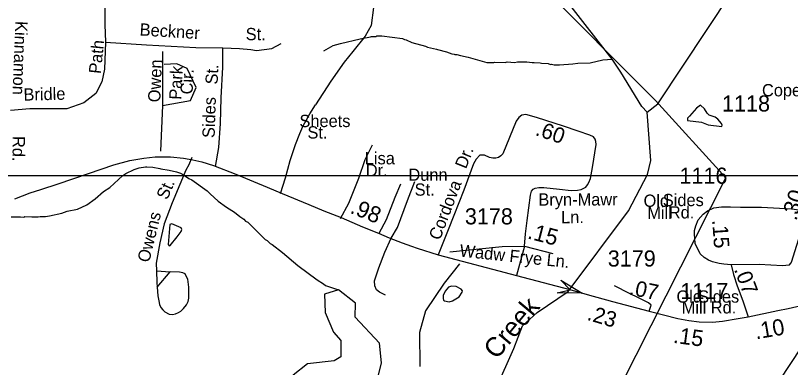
# Model space of a CAD drawing. Extents: x 1547597 to 1699558, y 810033 to 920809.
# Drawn here: x 1595166 to 1601176, y 829821 to 832546 of the extents above; entities that cross this region are included whole.
import ezdxf

# ---------------------------------------------------------------- set-up
doc = ezdxf.new("R2010")
doc.units = 0
for name, color, linetype in [('Exist Boundary Political City Limit New', 7, 'Continuous'), ('Exist Hydrographic Creek Single Shore', 7, 'Continuous'), ('Exist Hydrographic Misc Water Feature', 7, 'Continuous'), ('Exist Hydrographic Pond Under 1500 Sq Ft', 7, 'Continuous'), ('Exist Railroad Mainline', 7, 'Continuous'), ('Exist Road Non-System Type 51', 7, 'Continuous'), ('Exist Road Non-System Type 51 Label', 7, 'Continuous'), ('Exist Road Primary US Mileage Hundredths English Label', 7, 'Continuous'), ('Exist Road Primary US UnDivided 4 Lane Attributed', 7, 'Continuous'), ('Exist Road Secondary Mileage Hundredths English Label', 7, 'Continuous'), ('Exist Road Secondary Structure Standard Bridge Attributed CELL', 7, 'Continuous'), ('Exist Road Secondary Type 41 Attributed', 7, 'Continuous'), ('Exist Road Secondary Type 51 Attributed', 7, 'Continuous'), ('Exist Road Secondary Type 51 Label', 7, 'Continuous'), ('Exist Road Secondary Type 51 Number Label', 7, 'Continuous'), ('Map Preparation Boundary City Limit Buffer Line', 7, 'Continuous'), ('Map Preparation Inset Cut Line', 7, 'Continuous'), ('Old_Level_32', 7, 'Continuous')]:
    doc.layers.add(name, color=color, linetype=linetype)

msp = doc.modelspace()

# ---------------------------------------------------------------- linework, layer by layer
at = {"layer": 'Exist Boundary Political City Limit New'}
msp.add_lwpolyline([(1595159.9, 823742.9), (1596126.5, 824626.4), (1596938.9, 825577.9), (1598671.6, 827755.3), (1599119.8, 828312.6), (1599862.2, 829685.3), (1600674.7, 831289.2), (1600128.4, 831887.3), (1599217.9, 832804.7), (1599067.4, 833015.2), (1598754.8, 833517.5), (1598535.5, 834121.7), (1598377.2, 834572.6), (1598149, 835207), (1597793.5, 835631), (1597451.9, 835864.5), (1596684.8, 836157), (1596268.5, 836512.2)], dxfattribs=at)
at = {"layer": 'Exist Hydrographic Creek Single Shore'}
for points in [[(1600064.7, 831799.1), (1600148.6, 831863), (1600718.7, 832724.7), (1600803.7, 832814.9), (1601019.6, 833404.6), (1601163.6, 833602), (1601215.6, 833758.5), (1601280.6, 834216.7), (1601410.6, 834647.4), (1601633.6, 835105.8), (1601705.6, 835495), (1601841.7, 835653), (1602126.7, 835808.1), (1602210.6, 835881.9), (1602311.6, 835929.1), (1602691.7, 836256.2), (1603153.7, 837143)], [(1600064.7, 831799.1), (1600023.7, 831842.6), (1599860.6, 832108.5), (1599793, 832208.7), (1599139.7, 833050.6), (1598991.5, 833246), (1598831.6, 833783.8), (1598825.6, 833898.9), (1598705.6, 834291.9), (1598559.6, 834593.6), (1598362.6, 834873.4), (1598355.7, 834955.5)], [(1599331.6, 827474.3), (1599308.6, 827606), (1598958.6, 828263.1), (1598813.6, 828640.2), (1598815.6, 828732.1), (1598790.6, 828749.1), (1598727.6, 829016.2), (1598747.6, 829330.9), (1599031.6, 829968.6), (1599097, 830143.8), (1599212, 830246.7), (1599453.2, 830408), (1599920.6, 831033.9), (1600066.6, 831316.5), (1600092.7, 831424.3), (1600064.7, 831799.1)]]:
    msp.add_lwpolyline(points, dxfattribs=at)
at = {"layer": 'Exist Hydrographic Misc Water Feature'}
for points in [[(1597558.2, 832272.4), (1597574.4, 832284.2), (1597630.7, 832313.3), (1597686.9, 832330.6), (1597839.3, 832366.4), (1597919.5, 832381.3), (1597927.5, 832385.2), (1597959.5, 832384.7), (1597967.6, 832388.6), (1598007.6, 832390.1), (1598167.1, 832367.9), (1598183, 832359.6), (1598197.1, 832357.5), (1598238.7, 832336.9), (1598346.2, 832309.4), (1598362.1, 832301.2), (1598431.9, 832286.2), (1598437.9, 832282.1), (1598507.6, 832265.1), (1598549.3, 832250.6), (1598567.3, 832248.3), (1598573.2, 832244.2), (1598589.2, 832244), (1598617.1, 832235.6), (1598676.9, 832224.8), (1598820.3, 832182.8), (1598876.2, 832182), (1598882.2, 832185.9), (1598964.2, 832182.8), (1598980.3, 832186.6), (1599036.1, 832183.8), (1599060.2, 832187.4), (1599132.1, 832186.5), (1599172.1, 832181.9), (1599188.1, 832183.7), (1599236, 832181), (1599244, 832176.9), (1599295.8, 832174.1), (1599315.8, 832167.9), (1599323.8, 832169.8), (1599343.7, 832165.5), (1599383.7, 832165), (1599487.8, 832173.5), (1599527.7, 832176.9), (1599623.7, 832179.6), (1599720, 832202.2), (1599793, 832208.7)], [(1600529.9, 831790.6), (1600509.6, 831823.2), (1600478.9, 831851.3), (1600446.8, 831827.7), (1600392.1, 831768.2), (1600378.3, 831751), (1600378.1, 831732.2), (1600486.4, 831721.6), (1600537.8, 831700.3), (1600643.3, 831687.4), (1600647.2, 831696.7), (1600641.7, 831709.5), (1600613.4, 831743.1), (1600592.4, 831758.4), (1600545.2, 831774.4), (1600529.9, 831790.6)], [(1595134.1, 830986.4), (1595206.1, 830987.5), (1595230.1, 830985.1), (1595238.1, 830989), (1595294, 830986.2), (1595342, 830987.6), (1595358, 830991.3), (1595398, 830990.7), (1595430, 830994.3), (1595526.3, 831017), (1595566.4, 831032.4), (1595646.6, 831047.3), (1595719, 831080.3), (1595783.6, 831127.4), (1595848.4, 831184.5), (1595896.8, 831215.8), (1595998, 831306.3), (1596022.2, 831322), (1596086.6, 831355.1), (1596126.6, 831366.6), (1596174.8, 831375.8), (1596184.6, 831374.8), (1596230.7, 831373.1), (1596286.6, 831362.3), (1596294.5, 831358.2), (1596358.4, 831349.3), (1596414.1, 831336.5), (1596445.9, 831326.1), (1596469.8, 831313.7), (1596509.4, 831285.2), (1596533.2, 831272.9), (1596652, 831189.2), (1596675.7, 831164.9), (1596738.8, 831110), (1596802.1, 831061.2), (1596865.6, 831022.3), (1596905.1, 830989.8), (1596936.8, 830969.3), (1596950.6, 830955.1), (1596968.5, 830944.9), (1597102.6, 830813.1), (1597118.5, 830804.8), (1597142.1, 830780.5), (1597158, 830772.3), (1597237.1, 830711.2), (1597355.6, 830609.5), (1597506, 830499.5), (1597553.6, 830468.8), (1597569.4, 830454.6), (1597670.6, 830423)], [(1596421.2, 830831.9), (1596452, 830873.2), (1596455.6, 830888.6), (1596450.7, 830901.1), (1596378.1, 830932.7), (1596363.7, 830927.9), (1596350.6, 830772.6), (1596357.9, 830763.1), (1596364.9, 830765), (1596421.2, 830831.9)], [(1598555.4, 830338), (1598606.1, 830368.3), (1598630.3, 830403.5), (1598632.1, 830413.9), (1598622.2, 830426.5), (1598583.3, 830449.1), (1598548.6, 830449.9), (1598525.2, 830442.2), (1598499.4, 830410.8), (1598483.6, 830378.9), (1598481.7, 830354.7), (1598484.4, 830343.3), (1598493.2, 830335.8), (1598529.9, 830329.9), (1598555.4, 830338)]]:
    msp.add_lwpolyline(points, dxfattribs=at)
at = {"layer": 'Exist Hydrographic Pond Under 1500 Sq Ft'}
msp.add_lwpolyline([(1597978.6, 829750.3), (1598004.6, 829858.1), (1597989.6, 830009.4), (1597800.6, 830210.2), (1597802.6, 830318.5), (1597670.6, 830423), (1597561.6, 830389), (1597567.7, 830247.8), (1597632.7, 830095.4), (1597689.7, 830028.6), (1597688.6, 829903.9), (1597637.6, 829872.1), (1597429.7, 829850.1), (1597319.6, 829760.4), (1597285.6, 829685.5), (1597351.6, 829618.5), (1597978.6, 829750.3)], dxfattribs=at)
at = {"layer": 'Exist Railroad Mainline'}
msp.add_lwpolyline([(1598434.5, 826352.6), (1598624.1, 826581.4), (1598869.8, 826869.5), (1599098.5, 827152.5), (1599289.1, 827387.8), (1599416.8, 827528.1), (1599475.8, 827619.1), (1599603.8, 827769.4), (1599763.9, 827957.3), (1599912.1, 828141.4), (1600030, 828291.9), (1600171.9, 828459.9), (1600311.9, 828626.2), (1600444, 828796.4), (1600596.3, 828961.5), (1600789.9, 829251.6), (1601019.1, 829606.8), (1601147.7, 829804.9), (1601289.9, 830019.8)], dxfattribs=at)
at = {"layer": 'Exist Road Non-System Type 51'}
for p, q in [((1599113.7, 830761.1), (1599051.1, 830534.3)), ((1596259.6, 830569.8), (1596365.3, 830562.5)), ((1596263.8, 830441.8), (1596365.3, 830562.5))]:
    msp.add_line(p, q, dxfattribs=at)
for points in [[(1595858.7, 832789.6), (1595859.6, 832475.9), (1595863.7, 832340.5)], [(1597943.5, 832607.4), (1597924.6, 832469.5), (1597877.2, 832386.8), (1597782.4, 832267.3), (1597716, 832184.5), (1597611.7, 832037.5), (1597492.5, 831855.5)], [(1595863.7, 832340.5), (1595855.5, 832131.4), (1595835, 832033), (1595789.9, 831942.8), (1595695.7, 831869), (1595564.6, 831823.9), (1595277.8, 831823.9), (1595126.7, 831809.7)], [(1595863.7, 832340.5), (1596183.2, 832320), (1596564.3, 832299.5), (1596773.2, 832295.4)], [(1596718.5, 831376.3), (1596743, 831525.3), (1596755.5, 831709), (1596762, 831908.8), (1596775.2, 832146.6), (1596773.2, 832295.4)], [(1596773.2, 832295.4), (1596904.3, 832291.3), (1596990.4, 832283.1), (1597035.4, 832274.9), (1597154.3, 832291.3), (1597226.9, 832328.6)], [(1596306.2, 832266.7), (1596306.2, 831848.5)], [(1596306.2, 831848.5), (1596523.3, 831889.5), (1596568.4, 831987.9), (1596498.7, 832135.5), (1596416.8, 832172.4), (1596318.5, 832168.3)], [(1596306.2, 831848.5), (1596291.7, 831495)], [(1597222.6, 831167.5), (1597259.3, 831288.7), (1597297, 831424.3), (1597336.6, 831547.7), (1597371.7, 831633.1), (1597395.3, 831686.2), (1597408.8, 831716.6), (1597447.7, 831786), (1597492.5, 831855.5)], [(1599113.7, 830761.1), (1599121.2, 830856), (1599133.3, 830958.5), (1599160.6, 831154.4), (1599168.9, 831186.2), (1599181.8, 831202.1), (1599196.1, 831208.9), (1599223.4, 831214.9), (1599264.2, 831214.5), (1599384.5, 831201.7), (1599475.2, 831191.9), (1599525.2, 831193.4), (1599553.2, 831200.2), (1599588, 831218.3), (1599600.8, 831235), (1599611.4, 831253.1), (1599625.8, 831285.3), (1599640.9, 831368.5), (1599669.7, 831548.5), (1599667.4, 831570.5), (1599661.3, 831589.4), (1599647.7, 831606), (1599619.7, 831620.4), (1599530.5, 831651.4), (1599414.6, 831690.3), (1599207.3, 831757.2), (1599123, 831778.9), (1599092.8, 831774.2), (1599069.6, 831757.2), (1599048.7, 831727.8), (1598945.1, 831476.1), (1598929.6, 831459), (1598911.1, 831446.7), (1598890.9, 831440.9), (1598867, 831440.9), (1598841.4, 831447), (1598802.8, 831464.1), (1598767.2, 831464.8), (1598737.8, 831434.7), (1598717.7, 831396.8), (1598642.6, 831194.5), (1598564.5, 830997.6), (1598520.4, 830887), (1598442.7, 830692.8)], [(1597687.4, 830975.3), (1597752.2, 831092.4), (1597828.5, 831287.4), (1597878.5, 831432.7), (1597933.8, 831545.8)], [(1596532.5, 831447.6), (1596509.9, 831390), (1596487.5, 831348.4), (1596442, 831237.1), (1596380.3, 831095.9), (1596320.2, 830932.8), (1596284.4, 830787.2), (1596258.4, 830629.7), (1596259.6, 830569.8)], [(1598080.6, 830822.2), (1598129.2, 830905.7), (1598205.8, 831112.7), (1598263.7, 831261.8)], [(1597985.4, 830861.6), (1598042.2, 830966.9), (1598110.3, 831139.8), (1598155.6, 831243.1)], [(1600788.8, 831061.8), (1600950.9, 831061.8), (1601183.4, 831050.1), (1601322.8, 831030.4)], [(1598034.9, 830381.1), (1597989.3, 830403.6), (1597965.7, 830421.9), (1597951.9, 830452.4), (1597950.5, 830492.1), (1597983.7, 830591.7), (1598031.2, 830715), (1598080.6, 830822.2)], [(1598608.9, 830624), (1598490.5, 830474.6), (1598347, 830258.7), (1598300.1, 830092.5), (1598302.2, 829829.7)], [(1596259.6, 830569.8), (1596262.5, 830479.5), (1596263.8, 830441.8)], [(1596263.8, 830441.8), (1596271.2, 830376.1), (1596277.8, 830335.9), (1596282.9, 830308.8), (1596293.8, 830285.6), (1596308.2, 830266), (1596325.3, 830251.1), (1596359, 830234.6), (1596383.6, 830231.5), (1596407.1, 830236), (1596430.5, 830246), (1596447.3, 830257.6), (1596467.9, 830276.4), (1596491.7, 830305), (1596504.1, 830331.3), (1596510.4, 830356.6), (1596509.5, 830442.7), (1596502.4, 830504.6), (1596490.7, 830528.9), (1596481, 830544.9), (1596465.1, 830553.2), (1596437.2, 830559.4), (1596365.3, 830562.5)]]:
    msp.add_lwpolyline(points, dxfattribs=at)
at = {"layer": 'Exist Road Primary US UnDivided 4 Lane Attributed'}
for points in [[(1595160.7, 831126.3), (1595280.8, 831172.1), (1595363.1, 831199.4), (1595498.1, 831243.6), (1595732.5, 831322.6), (1595929.5, 831390.7), (1596053.1, 831422.9), (1596162.2, 831442.8), (1596250.5, 831451.4), (1596295.7, 831452.9), (1596368.2, 831453), (1596469.1, 831440.9), (1596541.1, 831429.9), (1596611.8, 831413.6), (1596702.8, 831383.7), (1596874.4, 831318), (1597117, 831216.4), (1597234.8, 831167.7), (1597441.7, 831084), (1597557, 831034.6), (1597691.1, 830981.2), (1597856.8, 830910.6), (1597980, 830860.8), (1598063.3, 830825.9), (1598164.1, 830785.3), (1598236.3, 830760), (1598280.2, 830743.7), (1598442.7, 830692.8), (1599051.1, 830534.3), (1599464.1, 830423.9)], [(1599464.1, 830423.9), (1599599, 830387.2), (1599796, 830331.3), (1600081.2, 830257.2)], [(1600849.1, 830212.4), (1601078.6, 830262.9), (1601159.2, 830276.7), (1601291.4, 830308.7), (1601371.1, 830330.4)], [(1600081.2, 830257.2), (1600303.5, 830199.7), (1600386.8, 830184.8), (1600467.9, 830173.9), (1600572, 830172.6), (1600648.1, 830179.8), (1600769.9, 830199.7), (1600849.1, 830212.4)]]:
    msp.add_lwpolyline(points, dxfattribs=at)
at = {"layer": 'Exist Road Secondary Structure Standard Bridge Attributed CELL'}
msp.add_lwpolyline([(1599394.7, 830496.5), (1599561.5, 830395.5), (1599366.5, 830399.5), (1599467.9, 830422.7)], close=True, dxfattribs=at)
at = {"layer": 'Exist Road Secondary Type 41 Attributed'}
msp.add_lwpolyline([(1601165.9, 830612.4), (1601180.1, 830630.5), (1601185.5, 830643.7), (1601223.3, 830759.3), (1601264.8, 830890.2), (1601307.4, 831018.2), (1601338.1, 831115.8), (1601389.2, 831216.4), (1601413.7, 831246.7), (1601454.4, 831281.1), (1601484.3, 831303.8), (1601496.1, 831333.7), (1601507.9, 831412.9), (1601507.9, 831501.6), (1601498.8, 831572.3), (1601478.9, 831619.4), (1601465.1, 831638.1)], dxfattribs=at)
at = {"layer": 'Exist Road Secondary Type 51 Attributed'}
for points in [[(1600716, 830616.1), (1600660.3, 830621), (1600623.2, 830626.5), (1600570.7, 830638.2), (1600540.8, 830652.7), (1600505.5, 830673.6), (1600476.2, 830700.2), (1600436.6, 830780.4), (1600433, 830819.3), (1600431.2, 830851.9), (1600431.2, 830882.7), (1600443, 830917.1), (1600460.6, 830964.1), (1600497.7, 831009), (1600532.8, 831034.5), (1600581.7, 831057.9), (1600640.3, 831063.8), (1600710.6, 831063.8), (1600788.8, 831061.8)], [(1598535.1, 830717.1), (1598940.1, 830756.5), (1599113.7, 830761.1), (1599333.4, 830703.9)], [(1601165.9, 830612.4), (1601113.1, 830607.9), (1600933.6, 830619.2), (1600716, 830616.1)], [(1600716, 830616.1), (1600734.6, 830541.4), (1600762.6, 830454.3), (1600806.1, 830336.1), (1600849.1, 830212.4)], [(1600081.2, 830257.2), (1600096.2, 830303.9), (1600074.9, 830320.6), (1599997.5, 830359.6), (1599927.3, 830394.2), (1599810.5, 830454)]]:
    msp.add_lwpolyline(points, dxfattribs=at)
at = {"layer": 'Map Preparation Boundary City Limit Buffer Line'}
msp.add_lwpolyline([(1595159.9, 823742.9), (1596126.5, 824626.4), (1596938.9, 825577.9), (1598671.6, 827755.3), (1599119.8, 828312.6), (1599862.2, 829685.3), (1600674.7, 831289.2), (1600128.4, 831887.3), (1599217.9, 832804.7), (1599067.4, 833015.2), (1598754.8, 833517.5), (1598535.5, 834121.7), (1598377.2, 834572.6), (1598149, 835207), (1597793.5, 835631), (1597451.9, 835864.5), (1596684.8, 836157), (1596268.5, 836512.2)], dxfattribs=at)
at = {"layer": 'Map Preparation Inset Cut Line'}
for points in [[(1633724, 874749.3), (1571208, 874749.3), (1571208, 831307.2), (1633724, 831307.2)], [(1575502.6, 831307.2), (1641328.6, 831307.2), (1641328.6, 811336.3), (1575502.6, 811336.3)]]:
    msp.add_lwpolyline(points, close=True, dxfattribs=at)

# ---------------------------------------------------------------- texts
at = {"layer": 'Exist Road Non-System Type 51 Label'}
for s, rotation, p in [('Beckner', 356.44115, (1596127.1, 832392.2)), ('Path', 84.36755, (1595828.5, 832091.9)), ('Owen', 87.53478, (1596288.4, 831872.8)), ('Park', 87.53478, (1596452.5, 831892.8)), ('Cir.', 87.53478, (1596539.4, 831933.8)), ('St.', 87.21897, (1596733.3, 832010.8)), ('Bridle', 1.32766, (1595229.5, 831887)), ('Sides', 88.1489, (1596710.3, 831596.5)), ('Dr.', 68.22064, (1598659.3, 831353.6)), ('Dunn', 0.04258, (1598213.2, 831266.5)), ('Cordova', 69.15504, (1598456.8, 830800)), ('St.', 66.40198, (1596342.3, 831112.8)), ('St.', 0.35037, (1598261.9, 831150.9)), ('Bryn-Mawr', 0.12625, (1599221.5, 831074.2)), ('Owens', 76.1931, (1596202.4, 830628.7)), ('Ln.', 0.24545, (1599397.5, 830938))]:
    msp.add_text(s, height=95, rotation=rotation, dxfattribs=at).set_placement(p)
for s, p in [('St.', (1596951.2, 832355.3)), ('Sheets', (1597368.3, 831682.4)), ('St.', (1597430.2, 831593.9)), ('Lisa', (1597875.2, 831393.7)), ('Dr.', (1597882.9, 831300.8))]:
    msp.add_text(s, height=95, dxfattribs=at).set_placement(p)
at = {"layer": 'Exist Road Primary US Mileage Hundredths English Label'}
for s, rotation, p in [('.98', 337.98101, (1597754.2, 831019.5)), ('.10', 9.72311, (1600908.7, 830038.4)), ('.15', 352.36343, (1600262, 830012.4))]:
    msp.add_text(s, height=125, rotation=rotation, dxfattribs=at).set_placement(p)
at = {"layer": 'Exist Road Secondary Mileage Hundredths English Label'}
for s, height, rotation, p in [('.60', 120, 341.06923, (1599190.6, 831621.9)), ('.30', 125, 72.53378, (1601220.9, 830951.7)), ('.15', 125, 345.39555, (1599130.4, 830821.4)), ('.15', 120, 273.82365, (1600569, 830962.6)), ('.07', 120, 290.71004, (1600736.6, 830580.8)), ('.07', 120, 348.32829, (1599919.8, 830386.4)), ('.23', 120, 343.55197, (1599592.3, 830190.9))]:
    msp.add_text(s, height=height, rotation=rotation, dxfattribs=at).set_placement(p)
at = {"layer": 'Exist Road Secondary Type 51 Label'}
for s, rotation, p in [('Kinnamon', 267.80252, (1595165.3, 832505)), ('Rd.', 269.2378, (1595145.4, 831613.9)), ('Wadw Frye Ln.', 353.97108, (1598607.1, 830680.5))]:
    msp.add_text(s, height=95, rotation=rotation, dxfattribs=at).set_placement(p)
for s, p in [('Copeland', (1600954.9, 831920.5)), ('Old', (1600036.7, 831064.8)), ('Sides', (1600185.9, 831070.1)), ('Mill', (1600065.3, 830971.3)), ('Rd.', (1600232.6, 830974.7)), ('Old', (1600292.3, 830322.7)), ('Sides', (1600460.4, 830322.8)), ('Mill', (1600332.4, 830238.8)), ('Rd.', (1600557.8, 830238.9))]:
    msp.add_text(s, height=95, dxfattribs=at).set_placement(p)
at = {"layer": 'Exist Road Secondary Type 51 Number Label'}
for s, p in [('1118', (1600645.4, 831802.8)), ('1116', (1600315.4, 831243.6)), ('3178', (1598651.3, 830928.8)), ('3179', (1599759.3, 830602.4)), ('1117', (1600321.9, 830349.9))]:
    msp.add_text(s, height=125, dxfattribs=at).set_placement(p)
at = {"layer": 'Old_Level_32'}
msp.add_text('Creek', height=150, rotation=50.15458, dxfattribs=at).set_placement((1598897.6, 829876.3))

doc.saveas('drawing.dxf')
